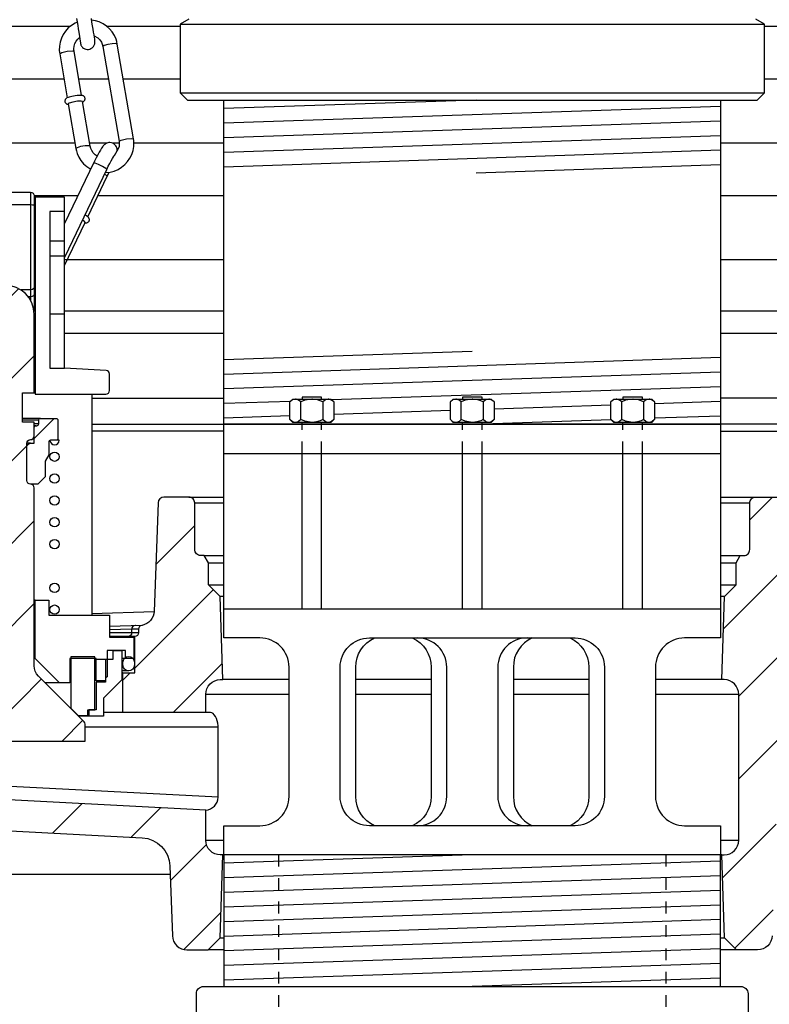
# Model space of a CAD drawing. Extents: x -169 to 6736, y -208 to 3022.
# Tile 510 of 656: x 6069.53 to 6075.95, y 401.59 to 410.02. Entities that reach past the tile are written whole.
import ezdxf

# ---------------------------------------------------------------- set-up
doc = ezdxf.new("R2010")
doc.units = 0
doc.header["$MEASUREMENT"] = 0
doc.header["$PDSIZE"] = 1
doc.linetypes.add('HIDDEN5', pattern=[0.05, 0.025, -0.025])
doc.layers.get('DEFPOINTS').update_dxf_attribs({"linetype": 'CONTINUOUS'})
for name, color, linetype in [('ADAPTOR', 3, 'CONTINUOUS'), ('DIM', 3, 'CONTINUOUS'), ('FILL-TUBE', 1, 'CONTINUOUS'), ('FRP-SUMP', 2, 'CONTINUOUS'), ('GALV-4-PIPE', 4, 'CONTINUOUS'), ('JACK SCREW', 3, 'CONTINUOUS'), ('MULTI-PORT-SPILL-BUCKET', 1, 'CONTINUOUS'), ('MULTI-PORT-SPILL-BUCKET-HATCH', 7, 'CONTINUOUS'), ('MULTI-PORT-SPILL-BUCKET-SHROUD', 1, 'CONTINUOUS'), ('THREADED-ADAPTOR', 4, 'CONTINUOUS')]:
    doc.layers.add(name, color=color, linetype=linetype)
doc.styles.add('SIMPLEX', font='simplex')
doc.dimstyles.new('DIM64', dxfattribs={"dimscale": 64, "dimtxt": 0.09375, "dimasz": 0.09375, "dimexe": 0.0625, "dimexo": 0.0625, "dimgap": 0.046875, "dimtad": 1, "dimdec": 4, "dimzin": 3, "dimdsep": 46, "dimlunit": 4, "dimtxsty": 'SIMPLEX', "dimcen": 0, "dimclrd": 256, "dimclre": 256, "dimclrt": 256, "dimadec": 0, "dimazin": 0, "dimtfac": 1, "dimtdec": 4, "dimtmove": 0, "dimatfit": 3, "dimfxl": 1, "dimfrac": 2, "dimtolj": 1, "dimtzin": 0, "dimarcsym": 0})
pattern_1 = [(45, (-1764.55816, -784.51195), (-0.35355339, 0.35355339), [])]

# ---------------------------------------------------------------- blocks, each defined once
blk = doc.blocks.new('*D71')
at = {"layer": 'DEFPOINTS', "color": 0, "transparency": 16777216}
for p in [(5827.1542, 410.0074), (6443.9106, 410.0074), (5827.1542, 136.5159)]:
    blk.add_point(p, dxfattribs=at)
at = {"layer": 'DIM', "lineweight": -2, "transparency": 16777216}
for p, q in [((5827.1542, 406.0074), (5827.1542, 132.5159)), ((6443.9106, 406.0074), (6443.9106, 132.5159)), ((6437.9106, 136.5159), (5833.1542, 136.5159))]:
    blk.add_line(p, q, dxfattribs=at)
at = {"layer": 'DIM', "transparency": 16777216}
for points in [[(5833.1542, 137.5159), (5833.1542, 135.5159), (5827.1542, 136.5159)], [(6437.9106, 137.5159), (6437.9106, 135.5159), (6443.9106, 136.5159)]]:
    blk.add_solid(points, dxfattribs=at)
at = {"layer": 'DIM', "transparency": 16777216, "insert": (6135.5324, 144.0873), "char_height": 6, "attachment_point": 5, "style": 'SIMPLEX'}
blk.add_mtext('\\A1;51\'-4 3/4" (F.V. TANK SLAB)', dxfattribs=at)

msp = doc.modelspace()

# ---------------------------------------------------------------- hatches: boundary and pattern name
at = {"layer": 'MULTI-PORT-SPILL-BUCKET-HATCH', "linetype": 'Continuous'}
h = msp.add_hatch(dxfattribs=at)
h.set_pattern_fill('LINE', color=256, scale=4, angle=45, style=0)
h.set_pattern_definition(pattern_1)
edge = h.paths.add_edge_path()
edge.add_line((6069.1542, 407.49547), (6069.1542, 406.45323))
edge.add_arc((6069.18545, 406.45323), 0.03125, 180, 270.325228)
edge.add_arc((6069.1858, 406.39073), 0.03125, 0, 90.325228, ccw=False)
edge.add_line((6069.21705, 406.39073), (6069.21705, 406.07255))
edge.add_arc((6069.1858, 406.07255), 0.03125, 269.674772, 360, ccw=False)
edge.add_arc((6069.18545, 406.01005), 0.03125, 89.674772, 180)
edge.add_line((6069.1542, 406.01005), (6069.1542, 404.48764))
edge.add_arc((6069.0292, 404.48764), 0.125, -45.000035, 0, ccw=False)
edge.add_line((6069.11758, 404.39925), (6068.72657, 404.00823))
edge.add_arc((6068.74866, 403.98613), 0.03125, 134.999965, 180)
edge.add_line((6068.71741, 403.98613), (6068.71741, 403.84248))
edge.add_line((6068.71741, 403.84248), (6070.09168, 403.84248))
edge.add_line((6070.09168, 403.84248), (6070.09168, 403.98613))
edge.add_arc((6070.06043, 403.98613), 0.03125, 360, 405.000035)
edge.add_line((6070.08253, 404.00823), (6069.69151, 404.39925))
edge.add_arc((6069.7799, 404.48764), 0.125, 180, 225.000035, ccw=False)
edge.add_line((6069.6549, 404.48764), (6069.6549, 406.01005))
edge.add_arc((6069.62365, 406.01005), 0.03125, 0, 90.325228)
edge.add_arc((6069.62329, 406.07255), 0.03125, 180, 270.325228, ccw=False)
edge.add_line((6069.59204, 406.07255), (6069.59204, 406.39073))
edge.add_arc((6069.62329, 406.39073), 0.03125, 89.674772, 180, ccw=False)
edge.add_arc((6069.62365, 406.45323), 0.03125, 269.674772, 360)
edge.add_line((6069.6549, 406.45323), (6069.6549, 406.5729))
edge.add_line((6069.6549, 406.5729), (6069.55476, 406.5729))
edge.add_line((6069.55476, 406.5729), (6069.55476, 406.82219))
edge.add_line((6069.55476, 406.82219), (6069.6549, 406.82219))
edge.add_line((6069.6549, 406.82219), (6069.6549, 407.49547))
edge.add_arc((6069.40455, 407.4944), 0.25035, 0.244157, 179.755843)
h = msp.add_hatch(dxfattribs=at)
h.set_pattern_fill('LINE', color=256, scale=4, angle=45, style=0)
h.set_pattern_definition(pattern_1)
edge = h.paths.add_edge_path()
edge.add_line((6069.62329, 406.39073), (6069.6549, 406.39073))
edge.add_line((6069.6549, 406.39073), (6069.6549, 406.52531))
edge.add_arc((6069.67052, 406.52531), 0.01562, 90, 180, ccw=False)
edge.add_line((6069.67052, 406.54094), (6069.67762, 406.54094))
edge.add_arc((6069.67762, 406.55656), 0.01562, 270, 360)
edge.add_line((6069.69325, 406.55656), (6069.69325, 406.58817))
edge.add_arc((6069.70887, 406.58817), 0.01562, 90, 180, ccw=False)
edge.add_line((6069.70887, 406.60379), (6069.84168, 406.60379))
edge.add_arc((6069.84168, 406.58817), 0.01562, 0, 90, ccw=False)
edge.add_line((6069.85731, 406.58817), (6069.85731, 406.43192))
edge.add_arc((6069.84168, 406.43192), 0.01562, -90, 0, ccw=False)
edge.add_line((6069.84168, 406.4163), (6069.79517, 406.4163))
edge.add_arc((6069.79517, 406.40067), 0.01562, 90, 180)
edge.add_line((6069.77954, 406.40067), (6069.77954, 406.29165))
edge.add_line((6069.77954, 406.29165), (6069.74865, 406.23732))
edge.add_line((6069.74865, 406.23732), (6069.74865, 406.10416))
edge.add_line((6069.74865, 406.10416), (6069.68579, 406.0413))
edge.add_line((6069.68579, 406.0413), (6069.62329, 406.0413))
edge.add_arc((6069.62329, 406.07255), 0.03125, 180, 270, ccw=False)
edge.add_line((6069.59204, 406.07255), (6069.59204, 406.35948))
edge.add_arc((6069.62329, 406.35948), 0.03125, 90, 180, ccw=False)
h = msp.add_hatch(dxfattribs=at)
h.set_pattern_fill('LINE', color=256, scale=4, angle=45, style=0)
h.set_pattern_definition(pattern_1)
edge = h.paths.add_edge_path()
edge.add_arc((6071.24797, 402.993), 0.125, 180, 270, ccw=False)
edge.add_line((6071.12297, 402.993), (6071.12297, 403.25223))
edge.add_line((6071.12297, 403.25223), (6068.39812, 403.39289))
edge.add_arc((6068.40457, 403.51773), 0.125, 180, 267.044976, ccw=False)
edge.add_line((6068.27957, 403.51773), (6068.27957, 403.96143))
edge.add_arc((6068.40457, 403.96143), 0.125, 94.525391, 180, ccw=False)
edge.add_line((6068.3947, 404.08605), (6068.39462, 404.42521))
edge.add_line((6068.39462, 404.42521), (6068.29342, 404.42521))
edge.add_line((6068.29342, 404.42521), (6068.29342, 404.73841))
edge.add_line((6068.29342, 404.73841), (6068.15492, 404.73841))
edge.add_line((6068.15492, 404.73841), (6068.15492, 404.74374))
edge.add_line((6068.15492, 404.74374), (6068.15492, 404.7448))
edge.add_line((6068.15492, 404.7448), (6068.1219, 404.748))
edge.add_line((6068.1219, 404.748), (6068.09207, 404.75972))
edge.add_line((6068.09207, 404.75972), (6068.06544, 404.77783))
edge.add_line((6068.06544, 404.77783), (6068.04519, 404.8034))
edge.add_line((6068.04519, 404.8034), (6068.03135, 404.83323))
edge.add_line((6068.03135, 404.83323), (6068.02602, 404.86519))
edge.add_line((6068.02602, 404.86519), (6067.96958, 406.49445))
edge.add_arc((6067.90691, 406.49207), 0.06272, 2.173434, 90.189466)
edge.add_line((6067.9067, 406.55479), (6067.53917, 406.55479))
edge.add_line((6067.53917, 406.55479), (6067.46672, 406.43015))
edge.add_line((6067.46672, 406.43015), (6067.46672, 406.3055))
edge.add_line((6067.46672, 406.3055), (6067.64641, 406.3055))
edge.add_arc((6067.64605, 406.2739), 0.03161, -0.643124, 89.356876, ccw=False)
edge.add_line((6067.67766, 406.27354), (6067.67766, 404.93763))
edge.add_line((6067.67766, 404.93763), (6067.74797, 404.86732))
edge.add_line((6067.74797, 404.86732), (6067.74797, 404.72882))
edge.add_arc((6067.99725, 404.72882), 0.24929, 180, 255.438151)
edge.add_arc((6067.90455, 404.36655), 0.12467, -0.457939, 76.061689, ccw=False)
edge.add_line((6068.02922, 404.36555), (6068.02922, 403.38586))
edge.add_arc((6068.27922, 403.38586), 0.25, 180, 266.995515)
edge.add_line((6068.26611, 403.1362), (6070.57989, 403.01476))
edge.add_arc((6070.56679, 402.7651), 0.25, 1.999992, 86.995515, ccw=False)
edge.add_line((6070.81664, 402.77383), (6070.83751, 402.17614))
edge.add_arc((6070.96243, 402.1805), 0.125, 182, 270)
edge.add_line((6070.96243, 402.0555), (6071.14327, 402.0555))
edge.add_line((6071.14327, 402.0555), (6071.24613, 402.15836))
edge.add_line((6071.24613, 402.15836), (6071.26822, 402.868))
h = msp.add_hatch(dxfattribs=at)
h.set_pattern_fill('LINE', color=256, scale=4, angle=45, style=0)
h.set_pattern_definition([(45, (-1900.3607, -756.0172), (-0.35355339, 0.35355339), [])])
edge = h.paths.add_edge_path()
edge.add_line((6079.13072, 404.9382), (6079.06047, 404.868))
edge.add_line((6079.06047, 404.868), (6079.02939, 404.78864))
edge.add_line((6079.02939, 404.78864), (6078.97354, 404.72434))
edge.add_line((6078.97354, 404.72434), (6078.89941, 404.68255))
edge.add_line((6078.89941, 404.68255), (6078.81549, 404.66803))
edge.add_line((6078.81549, 404.66803), (6076.29937, 404.66803))
edge.add_line((6076.29937, 404.66803), (6076.23582, 404.65967))
edge.add_line((6076.23582, 404.65967), (6076.17671, 404.63569))
edge.add_line((6076.17671, 404.63569), (6076.12562, 404.59773))
edge.add_line((6076.12562, 404.59773), (6076.086, 404.54798))
edge.add_line((6076.086, 404.54798), (6076.06006, 404.48979))
edge.add_line((6076.06006, 404.48979), (6076.04953, 404.4266))
edge.add_line((6076.04953, 404.4266), (6075.97094, 402.17614))
edge.add_arc((6075.84601, 402.1805), 0.125, 270, 358, ccw=False)
edge.add_line((6075.84601, 402.0555), (6075.66517, 402.0555))
edge.add_line((6075.66517, 402.0555), (6075.56232, 402.15836))
edge.add_line((6075.56232, 402.15836), (6075.54022, 402.868))
edge.add_line((6075.54022, 402.868), (6075.56047, 402.868))
edge.add_arc((6075.56047, 402.993), 0.125, 270, 360)
edge.add_line((6075.68547, 402.993), (6075.68547, 404.243))
edge.add_arc((6075.56047, 404.243), 0.125, 0, 90)
edge.add_line((6075.56047, 404.368), (6075.54022, 404.368))
edge.add_line((6075.54022, 404.368), (6075.56242, 405.0809))
edge.add_line((6075.56242, 405.0809), (6075.66202, 405.1805))
edge.add_line((6075.66202, 405.1805), (6075.66202, 405.368))
edge.add_line((6075.66202, 405.368), (6075.69811, 405.4305))
edge.add_line((6075.69811, 405.4305), (6075.72922, 405.4305))
edge.add_arc((6075.72923, 405.4805), 0.05, 269.996427, 360.000659)
edge.add_line((6075.77922, 405.4805), (6075.77922, 405.88051))
edge.add_arc((6075.82922, 405.88051), 0.05, 89.996427, 180.000659, ccw=False)
edge.add_line((6075.82922, 405.9305), (6076.04344, 405.9305))
edge.add_arc((6076.04344, 405.88051), 0.05, 1.99832, 90.004096, ccw=False)
edge.add_line((6076.09341, 405.88225), (6076.12471, 404.98607))
edge.add_line((6076.12471, 404.98607), (6076.12516, 404.98047))
edge.add_line((6076.12516, 404.98047), (6076.12614, 404.97495))
edge.add_line((6076.12614, 404.97495), (6076.12919, 404.9653))
edge.add_line((6076.12919, 404.9653), (6076.13381, 404.95631))
edge.add_line((6076.13381, 404.95631), (6076.13988, 404.94822))
edge.add_line((6076.13988, 404.94822), (6076.1472, 404.94127))
edge.add_line((6076.1472, 404.94127), (6076.1556, 404.93565))
edge.add_line((6076.1556, 404.93565), (6076.16482, 404.9315))
edge.add_line((6076.16482, 404.9315), (6076.1746, 404.92898))
edge.add_line((6076.1746, 404.92898), (6076.18467, 404.92812))
edge.add_line((6076.18467, 404.92812), (6078.66418, 404.92812))
edge.add_line((6078.66418, 404.92812), (6078.67578, 404.92866))
edge.add_line((6078.67578, 404.92866), (6078.68728, 404.93027))
edge.add_line((6078.68728, 404.93027), (6078.70757, 404.93592))
edge.add_line((6078.70757, 404.93592), (6078.72665, 404.94486))
edge.add_line((6078.72665, 404.94486), (6078.74394, 404.95691))
edge.add_line((6078.74394, 404.95691), (6078.75898, 404.97167))
edge.add_line((6078.75898, 404.97167), (6078.77131, 404.98877))
edge.add_line((6078.77131, 404.98877), (6078.78062, 405.00769))
edge.add_line((6078.78062, 405.00769), (6078.78659, 405.02791))
edge.add_line((6078.78659, 405.02791), (6078.78911, 405.04884))
edge.add_line((6078.78911, 405.04884), (6078.83962, 406.49518))
edge.add_arc((6078.90208, 406.493), 0.0625, 90, 178, ccw=False)
edge.add_line((6078.90208, 406.5555), (6079.26955, 406.5555))
edge.add_line((6079.26955, 406.5555), (6079.34172, 406.4305))
edge.add_line((6079.34172, 406.4305), (6079.34172, 406.3055))
edge.add_line((6079.34172, 406.3055), (6079.16197, 406.3055))
edge.add_arc((6079.16197, 406.27425), 0.03125, 90, 180)
edge.add_line((6079.13072, 406.27425), (6079.13072, 404.9382))
h = msp.add_hatch(dxfattribs=at)
h.set_pattern_fill('LINE', color=256, scale=4, angle=45, style=0)
h.set_pattern_definition(pattern_1)
h.paths.add_polyline_path([(6071.24603, 405.0809), (6071.14642, 405.1805), (6071.14642, 405.368), (6071.11034, 405.4305), (6071.07922, 405.4305, -0.4142352), (6071.02922, 405.4805), (6071.02922, 405.88051, 0.4142352), (6070.97922, 405.9305), (6070.76501, 405.9305, 0.4040555), (6070.71504, 405.88225), (6070.68298, 404.96434, -0.3783096), (6070.56614, 404.82968, 0.3026228), (6070.54693, 404.80084), (6070.54693, 404.7686, -0.4142136), (6070.51568, 404.73735), (6070.51568, 404.42521), (6070.41447, 404.42521), (6070.41439, 404.08605), (6071.12297, 404.08643), (6071.12297, 404.243, -0.4142136), (6071.24797, 404.368), (6071.26822, 404.368)])

# ---------------------------------------------------------------- linework, layer by layer
at = {"layer": 'ADAPTOR', "color": 7}
for p, q in [((6070.90422, 409.97699), (6075.90422, 409.97699)), ((6070.90422, 409.39046), (6075.90422, 409.39046))]:
    msp.add_line(p, q, dxfattribs=at)
at = {"layer": 'ADAPTOR', "linetype": 'Continuous'}
for points in [[(6070.97794, 410.01973), (6070.90422, 409.97699), (6070.90422, 409.39046), (6070.96672, 409.32796)], [(6070.96672, 409.32796), (6075.84172, 409.32796), (6075.90422, 409.39046), (6075.90422, 409.97699), (6075.83051, 410.01973)]]:
    msp.add_lwpolyline(points, dxfattribs=at)
at = {"layer": 'FILL-TUBE', "color": 1, "linetype": 'HIDDEN5'}
for p, q in [((6071.74699, 402.868), (6071.74699, 347.10533)), ((6075.06146, 402.868), (6075.06146, 241.26592))]:
    msp.add_line(p, q, dxfattribs=at)
at = {"layer": 'FRP-SUMP', "color": 7, "linetype": 'Continuous'}
msp.add_line((6066.40422, 402.70423), (6070.81907, 402.70423), dxfattribs=at)
at = {"layer": 'GALV-4-PIPE', "color": 7}
for p, q in [((6073.4389, 409.32796), (6071.27922, 409.25521)), ((6075.52922, 409.27329), (6071.27922, 409.13014)), ((6075.52922, 409.14822), (6071.27922, 409.00507)), ((6075.52922, 409.02315), (6071.27922, 408.88)), ((6075.52922, 408.89808), (6071.27922, 408.75493)), ((6075.52922, 408.77301), (6073.4389, 408.7026)), ((6071.27922, 407.10866), (6073.40422, 407.18024)), ((6071.27922, 406.98359), (6075.52922, 407.12674)), ((6071.27922, 406.85852), (6075.52922, 407.00167)), ((6072.1985, 406.76441), (6075.52922, 406.8766)), ((6071.27922, 406.73345), (6071.85166, 406.75273)), ((6074.96503, 406.73253), (6075.52922, 406.75153)), ((6072.21842, 406.64001), (6073.21672, 406.67364)), ((6073.59172, 406.68627), (6074.59003, 406.7199)), ((6071.27922, 406.60838), (6071.84342, 406.62738)), ((6073.49797, 406.55804), (6074.59003, 406.59483)), ((6074.96503, 406.60746), (6075.52922, 406.62646))]:
    msp.add_line(p, q, dxfattribs=at)
at = {"layer": 'GALV-4-PIPE', "linetype": 'Continuous'}
msp.add_lwpolyline([(6071.27922, 406.55488), (6071.27922, 409.32796), (6075.52922, 409.32796), (6075.52922, 406.55488)], close=True, dxfattribs=at)
at = {"layer": 'JACK SCREW', "color": 2, "linetype": 'Continuous'}
for p, q in [((6071.93717, 406.59382), (6071.93717, 406.74449)), ((6072.12467, 406.74449), (6072.12467, 406.59382)), ((6073.31047, 406.59382), (6073.31047, 406.74449)), ((6073.49797, 406.74449), (6073.49797, 406.59382)), ((6074.68378, 406.59382), (6074.68378, 406.74449)), ((6074.87128, 406.74449), (6074.87128, 406.59382)), ((6071.94704, 406.55488), (6071.94704, 406.56869)), ((6072.1148, 406.55488), (6072.1148, 406.56869)), ((6073.32034, 406.55488), (6073.32034, 406.56869)), ((6073.4881, 406.55488), (6073.4881, 406.56869)), ((6074.69365, 406.55488), (6074.69365, 406.56869)), ((6074.86141, 406.55488), (6074.86141, 406.56869)), ((6071.94704, 404.97511), (6071.94704, 406.30474)), ((6072.1148, 404.97511), (6072.1148, 406.30474)), ((6073.32034, 404.97511), (6073.32034, 406.30474)), ((6073.4881, 404.97511), (6073.4881, 406.30474)), ((6074.69365, 404.97511), (6074.69365, 406.30474)), ((6074.86141, 404.97511), (6074.86141, 406.30474))]:
    msp.add_line(p, q, dxfattribs=at)
at = {"layer": 'JACK SCREW', "color": 1, "linetype": 'HIDDEN5', "ltscale": 0.25}
for p, q in [((6071.94704, 406.30474), (6071.94704, 406.55488)), ((6072.1148, 406.30474), (6072.1148, 406.55488)), ((6073.32034, 406.30474), (6073.32034, 406.55488)), ((6073.4881, 406.30474), (6073.4881, 406.55488)), ((6074.69365, 406.30474), (6074.69365, 406.55488)), ((6074.86141, 406.30474), (6074.86141, 406.55488))]:
    msp.add_line(p, q, dxfattribs=at)
at = {"layer": 'JACK SCREW', "linetype": 'Continuous'}
for p, q in [((6071.27922, 406.30474), (6075.52922, 406.30474)), ((6071.27922, 404.97511), (6075.52922, 404.97511))]:
    msp.add_line(p, q, dxfattribs=at)
at = {"layer": 'JACK SCREW', "color": 2, "linetype": 'Continuous'}
for points in [[(6071.86854, 406.56869), (6071.84342, 406.59382), (6071.84342, 406.74449), (6071.86854, 406.76961), (6072.1933, 406.76961), (6072.21842, 406.74449), (6072.21842, 406.59382), (6072.1933, 406.56869)], [(6073.24184, 406.56869), (6073.21672, 406.59382), (6073.21672, 406.74449), (6073.24184, 406.76961), (6073.5666, 406.76961), (6073.59172, 406.74449), (6073.59172, 406.59382), (6073.5666, 406.56869)], [(6074.61515, 406.56869), (6074.59003, 406.59382), (6074.59003, 406.74449), (6074.61515, 406.76961), (6074.93991, 406.76961), (6074.96503, 406.74449), (6074.96503, 406.59382), (6074.93991, 406.56869)]]:
    msp.add_lwpolyline(points, close=True, dxfattribs=at)
for points in [[(6072.21842, 406.74449), (6072.19888, 406.76066), (6072.17743, 406.76961), (6072.17155, 406.76961), (6072.17155, 406.76961), (6072.14718, 406.76246), (6072.12467, 406.74449), (6072.10363, 406.75408), (6072.07086, 406.76477), (6072.03568, 406.76954), (6072.03092, 406.76961), (6071.97051, 406.75874), (6071.93717, 406.74449), (6071.91763, 406.76066), (6071.89618, 406.76961), (6071.8903, 406.76961), (6071.86593, 406.76246), (6071.84342, 406.74449)], [(6072.1148, 406.76961), (6072.1148, 406.78569), (6071.94704, 406.78569), (6071.94704, 406.76961)], [(6073.59172, 406.74449), (6073.57218, 406.76066), (6073.55073, 406.76961), (6073.54485, 406.76961), (6073.54485, 406.76961), (6073.52048, 406.76246), (6073.49797, 406.74449), (6073.47693, 406.75408), (6073.44417, 406.76477), (6073.40899, 406.76954), (6073.40422, 406.76961), (6073.34381, 406.75874), (6073.31047, 406.74449), (6073.29093, 406.76066), (6073.26949, 406.76961), (6073.2636, 406.76961), (6073.23923, 406.76246), (6073.21672, 406.74449)], [(6073.4881, 406.76961), (6073.4881, 406.78569), (6073.32034, 406.78569), (6073.32034, 406.76961)], [(6074.96503, 406.74449), (6074.94549, 406.76066), (6074.92404, 406.76961), (6074.91815, 406.76961), (6074.91815, 406.76961), (6074.89379, 406.76246), (6074.87128, 406.74449), (6074.85023, 406.75408), (6074.81747, 406.76477), (6074.78229, 406.76954), (6074.77753, 406.76961), (6074.71712, 406.75874), (6074.68378, 406.74449), (6074.66424, 406.76066), (6074.64279, 406.76961), (6074.6369, 406.76961), (6074.61254, 406.76246), (6074.59003, 406.74449)], [(6074.86141, 406.76961), (6074.86141, 406.78569), (6074.69365, 406.78569), (6074.69365, 406.76961)], [(6072.21842, 406.59382), (6072.19888, 406.57765), (6072.17743, 406.56869), (6072.17155, 406.56869), (6072.17155, 406.56869), (6072.14718, 406.57585), (6072.12467, 406.59382), (6072.10363, 406.58423), (6072.07086, 406.57353), (6072.03568, 406.56876), (6072.03092, 406.56869), (6071.97051, 406.57957), (6071.93717, 406.59382), (6071.91763, 406.57765), (6071.89618, 406.56869), (6071.8903, 406.56869), (6071.86593, 406.57585), (6071.84342, 406.59382)], [(6073.59172, 406.59382), (6073.57218, 406.57765), (6073.55073, 406.56869), (6073.54485, 406.56869), (6073.54485, 406.56869), (6073.52048, 406.57585), (6073.49797, 406.59382), (6073.47693, 406.58423), (6073.44417, 406.57353), (6073.40899, 406.56876), (6073.40422, 406.56869), (6073.34381, 406.57957), (6073.31047, 406.59382), (6073.29093, 406.57765), (6073.26949, 406.56869), (6073.2636, 406.56869), (6073.23923, 406.57585), (6073.21672, 406.59382)], [(6074.96503, 406.59382), (6074.94549, 406.57765), (6074.92404, 406.56869), (6074.91815, 406.56869), (6074.91815, 406.56869), (6074.89379, 406.57585), (6074.87128, 406.59382), (6074.85023, 406.58423), (6074.81747, 406.57353), (6074.78229, 406.56876), (6074.77753, 406.56869), (6074.71712, 406.57957), (6074.68378, 406.59382), (6074.66424, 406.57765), (6074.64279, 406.56869), (6074.6369, 406.56869), (6074.61254, 406.57585), (6074.59003, 406.59382)]]:
    msp.add_lwpolyline(points, dxfattribs=at)
at = {"layer": 'JACK SCREW', "linetype": 'Continuous'}
for points in [[(6075.52922, 406.55488), (6075.52922, 404.72511), (6075.22225, 404.72511, 0.4142136), (6074.97225, 404.47511), (6074.97225, 403.368, 0.4142136), (6075.22225, 403.118), (6075.52922, 403.118), (6075.52922, 402.868), (6071.27922, 402.868), (6071.27922, 403.118), (6071.5862, 403.118, 0.4142136), (6071.8362, 403.368), (6071.8362, 404.47511, 0.4142136), (6071.5862, 404.72511), (6071.27922, 404.72511), (6071.27922, 406.55488), (6075.52922, 406.55488)], [(6072.56827, 403.118, -0.2981654), (6072.40687, 403.368), (6072.40687, 404.47511, -0.2981654), (6072.56827, 404.72511)], [(6074.24018, 404.72511, -0.2981654), (6074.40158, 404.47511), (6074.40158, 403.368, -0.2981654), (6074.24018, 403.118)]]:
    msp.add_lwpolyline(points, format="xyb", dxfattribs=at)
msp.add_lwpolyline([(6074.28475, 404.72511, -0.4142136), (6074.53475, 404.47511), (6074.53475, 403.368, -0.4142136), (6074.28475, 403.118), (6072.5237, 403.118, -0.4142136), (6072.2737, 403.368), (6072.2737, 404.47511, -0.4142136), (6072.5237, 404.72511)], format="xyb", close=True, dxfattribs=at)
at = {"layer": 'JACK SCREW', "color": 1, "linetype": 'Continuous'}
for points in [[(6072.8909, 404.72511, -0.2981654), (6073.05231, 404.47511), (6073.05231, 403.368, -0.2981654), (6072.8909, 403.118)], [(6072.93547, 403.118, 0.4142136), (6073.18547, 403.368), (6073.18547, 404.47511, 0.4142136), (6072.93547, 404.72511)], [(6073.87297, 404.72511, 0.4142136), (6073.62297, 404.47511), (6073.62297, 403.368, 0.4142136), (6073.87297, 403.118)], [(6073.91754, 404.72511, 0.2981654), (6073.75614, 404.47511), (6073.75614, 403.368, 0.2981654), (6073.91754, 403.118)]]:
    msp.add_lwpolyline(points, format="xyb", dxfattribs=at)
at = {"layer": 'MULTI-PORT-SPILL-BUCKET', "color": 1, "linetype": 'Continuous'}
for p, q in [((6070.07032, 409.31183), (6070.07043, 409.31189)), ((6069.78913, 408.12295), (6069.91484, 408.12295)), ((6069.78913, 407.99617), (6069.91484, 407.99617)), ((6069.91484, 407.49654), (6069.78913, 407.49654)), ((6070.14708, 406.81047), (6070.14708, 404.91952))]:
    msp.add_line(p, q, dxfattribs=at)
at = {"layer": 'MULTI-PORT-SPILL-BUCKET', "linetype": 'Continuous'}
for p, q in [((6069.62365, 408.54055), (6069.62365, 407.61553)), ((6069.86968, 406.4163), (6069.84168, 406.4163)), ((6070.41447, 404.42521), (6070.40595, 404.42521))]:
    msp.add_line(p, q, dxfattribs=at)
at = {"layer": 'MULTI-PORT-SPILL-BUCKET', "color": 7, "linetype": 'Continuous'}
for p, q in [((6069.66449, 408.37862), (6069.6549, 408.37862)), ((6069.66449, 408.34666), (6069.6549, 408.34666)), ((6069.6549, 408.01428), (6069.66449, 408.01428)), ((6069.6549, 407.98232), (6069.66449, 407.98232)), ((6069.66449, 407.87153), (6069.6549, 407.87153)), ((6069.6549, 407.62118), (6069.66449, 407.62118)), ((6069.6549, 407.49654), (6069.66449, 407.49654)), ((6069.66449, 407.46458), (6069.6549, 407.46458)), ((6069.6549, 407.06508), (6069.66236, 407.06508)), ((6069.66236, 407.06508), (6069.66449, 407.06508)), ((6069.6549, 406.82219), (6069.66449, 406.82219)), ((6069.70887, 406.60379), (6069.55476, 406.60379)), ((6069.69325, 406.58817), (6069.55476, 406.58817)), ((6069.69325, 406.55656), (6069.6549, 406.55656)), ((6069.67052, 406.54094), (6069.6549, 406.54094)), ((6070.14708, 406.5555), (6071.27922, 406.55488)), ((6071.27922, 406.49519), (6070.14708, 406.49519)), ((6079.47926, 406.5555), (6075.52922, 406.5555)), ((6075.52922, 406.49519), (6078.83962, 406.49519)), ((6069.62329, 406.39073), (6069.59204, 406.39073)), ((6070.97922, 405.9305), (6071.27922, 405.9305)), ((6075.52922, 405.9305), (6075.82922, 405.9305)), ((6071.02922, 405.88051), (6071.27922, 405.88051)), ((6075.52922, 405.88051), (6075.77922, 405.88051)), ((6071.11034, 405.4305), (6071.27922, 405.4305)), ((6075.52922, 405.4305), (6075.69811, 405.4305)), ((6071.14642, 405.368), (6071.27922, 405.368)), ((6075.52922, 405.368), (6075.66202, 405.368)), ((6071.14642, 405.1805), (6071.27922, 405.1805)), ((6075.52922, 405.1805), (6075.66202, 405.1805)), ((6071.27922, 405.0809), (6071.24603, 405.0809)), ((6075.56242, 405.0809), (6075.52922, 405.0809)), ((6069.66449, 405.04736), (6069.6549, 405.04736)), ((6070.14708, 404.93536), (6070.68254, 404.95222)), ((6070.57716, 404.83207), (6070.29942, 404.82296)), ((6069.66449, 404.60205), (6069.6549, 404.60205)), ((6070.43578, 404.54985), (6070.40595, 404.54985)), ((6070.41447, 404.51683), (6070.40595, 404.51683)), ((6070.41447, 404.49232), (6070.40595, 404.49232)), ((6070.46348, 404.44332), (6070.40595, 404.44332)), ((6069.87009, 404.34211), (6069.74865, 404.34211)), ((6071.8362, 404.368), (6071.26822, 404.368)), ((6073.05231, 404.368), (6072.40687, 404.368)), ((6074.40158, 404.368), (6073.75614, 404.368)), ((6075.54022, 404.368), (6074.97225, 404.368)), ((6071.12297, 404.243), (6071.8362, 404.243)), ((6072.40687, 404.243), (6073.05231, 404.243)), ((6073.75614, 404.243), (6074.40158, 404.243)), ((6074.97225, 404.243), (6075.68547, 404.243)), ((6070.41439, 404.08605), (6070.24828, 404.08605)), ((6071.2286, 403.96179), (6070.09168, 403.96179)), ((6071.2286, 403.36174), (6068.27962, 403.51397)), ((6071.12297, 402.993), (6071.27922, 402.993)), ((6075.52922, 402.993), (6075.68547, 402.993)), ((6071.26822, 402.868), (6071.24797, 402.868)), ((6075.54022, 402.868), (6071.26822, 402.868)), ((6071.24613, 402.15836), (6071.27922, 402.15836)), ((6075.52922, 402.15836), (6075.56232, 402.15836)), ((6071.27922, 402.0555), (6071.14327, 402.0555)), ((6075.66517, 402.0555), (6075.52922, 402.0555))]:
    msp.add_line(p, q, dxfattribs=at)
at = {"layer": 'MULTI-PORT-SPILL-BUCKET', "color": 1, "linetype": 'Continuous'}
for points in [[(6070.01761, 409.99218), (6070.0048, 409.98605), (6069.97435, 409.96756), (6069.94685, 409.94496), (6069.92288, 409.91871), (6069.9029, 409.88936), (6069.88737, 409.85751), (6069.87656, 409.82377), (6069.87072, 409.78885), (6069.86992, 409.75358), (6069.87108, 409.73905), (6069.87311, 409.72455), (6069.93754, 409.34673)], [(6070.01718, 410.02744), (6070.01985, 410.01183), (6070.02249, 409.99625), (6070.02752, 409.96626), (6070.03235, 409.937), (6070.03684, 409.90942), (6070.04974, 409.8162), (6070.05068, 409.81152), (6070.053, 409.80414), (6070.05386, 409.80182), (6070.05493, 409.79921), (6070.05701, 409.79492), (6070.05961, 409.79044), (6070.06401, 409.78437), (6070.06916, 409.77883), (6070.07764, 409.77204), (6070.0872, 409.76679), (6070.09753, 409.76329), (6070.10832, 409.76164), (6070.11968, 409.76193), (6070.1308, 409.76428), (6070.14078, 409.76833), (6070.14992, 409.77403), (6070.15645, 409.77968), (6070.16213, 409.78617), (6070.16619, 409.7922), (6070.16952, 409.79864), (6070.17171, 409.80428), (6070.17333, 409.81004), (6070.1742, 409.81456), (6070.17473, 409.81883), (6070.17491, 409.82153), (6070.17497, 409.8239), (6070.17497, 409.82577), (6070.17493, 409.82734), (6070.17483, 409.82933), (6070.17471, 409.83102), (6070.17437, 409.83476), (6070.17396, 409.83841), (6070.17245, 409.84994), (6070.17026, 409.86515), (6070.16717, 409.88552), (6070.16338, 409.90972), (6070.15916, 409.93604), (6070.15449, 409.96463), (6070.14951, 409.9946), (6070.14438, 410.02511)], [(6070.26314, 408.70698), (6070.30556, 408.71163), (6070.34, 408.72087), (6070.37278, 408.73487), (6070.40324, 408.75336), (6070.43074, 408.77596), (6070.45471, 408.8022), (6070.47468, 408.83156), (6070.49022, 408.86341), (6070.50103, 408.89715), (6070.50687, 408.93206), (6070.50766, 408.96734), (6070.5065, 408.98187), (6070.50448, 408.99637), (6070.3661, 409.8078), (6070.36163, 409.82854), (6070.35545, 409.84867), (6070.34133, 409.88088), (6070.32272, 409.91088), (6070.29997, 409.93797), (6070.27359, 409.96154), (6070.24408, 409.98117), (6070.21205, 409.99646), (6070.17813, 410.00708), (6070.14655, 410.01225)], [(6070.06077, 409.36774), (6069.99633, 409.74557), (6069.99503, 409.7559), (6069.99462, 409.76621), (6069.9969, 409.78905), (6070.00348, 409.81122), (6070.0144, 409.83211), (6070.02917, 409.85061), (6070.04309, 409.86296)], [(6070.16819, 409.8788), (6070.20032, 409.8601), (6070.21676, 409.8436), (6070.22971, 409.82457), (6070.23778, 409.80642), (6070.24288, 409.78679), (6070.38125, 408.97535), (6070.38256, 408.96502), (6070.38297, 408.95471), (6070.38069, 408.93187), (6070.37411, 408.9097), (6070.36495, 408.89496)], [(6070.07043, 409.31189), (6070.07671, 409.31539), (6070.08264, 409.32041), (6070.08539, 409.32373), (6070.08778, 409.32766), (6070.08956, 409.3322), (6070.0905, 409.33711), (6070.0905, 409.34225), (6070.08951, 409.3473), (6070.08764, 409.35191), (6070.08501, 409.35603), (6070.08227, 409.35906), (6070.07925, 409.36157), (6070.07613, 409.36353), (6070.07301, 409.36503), (6070.06939, 409.36632), (6070.06587, 409.3672), (6070.05942, 409.36818), (6070.05269, 409.3686), (6070.04169, 409.36862), (6070.02901, 409.36773), (6070.02607, 409.36739), (6070.02304, 409.36699), (6070.00487, 409.36476), (6070.00463, 409.36473), (6070.00438, 409.3647), (6069.99121, 409.36256), (6069.97808, 409.35975), (6069.96583, 409.35675), (6069.95486, 409.35365), (6069.94449, 409.35005), (6069.93545, 409.3459), (6069.93072, 409.34305), (6069.92615, 409.33926), (6069.92323, 409.336), (6069.92065, 409.33207), (6069.91874, 409.32764), (6069.91761, 409.32281), (6069.91741, 409.31769), (6069.91819, 409.31259), (6069.91993, 409.30781), (6069.92249, 409.30349), (6069.92518, 409.30035), (6069.92819, 409.29772), (6069.93128, 409.29567), (6069.93439, 409.2941), (6069.93793, 409.29277), (6069.94136, 409.29185), (6069.94693, 409.29087)], [(6070.19394, 408.84917), (6070.17727, 408.86082), (6070.16083, 408.87732), (6070.14788, 408.89636), (6070.13981, 408.9145), (6070.13471, 408.93413), (6070.06966, 409.3156), (6070.05788, 409.3192), (6070.02504, 409.3174), (6069.98508, 409.31042), (6069.95484, 409.30119), (6069.94643, 409.29459), (6070.01149, 408.91311), (6070.01596, 408.89238), (6070.02214, 408.87225), (6070.03626, 408.84004), (6070.05487, 408.81004), (6070.07762, 408.78295), (6070.104, 408.75938), (6070.13867, 408.7369)], [(6069.91484, 407.98157), (6069.91867, 407.98963), (6070.2761, 408.73397), (6070.28278, 408.74777), (6070.28937, 408.76112), (6070.30175, 408.78558), (6070.31349, 408.80787), (6070.32397, 408.82684), (6070.3329, 408.84208), (6070.33768, 408.84967), (6070.34113, 408.85476), (6070.36495, 408.89496), (6070.36409, 408.9103), (6070.36207, 408.91884), (6070.35874, 408.92754), (6070.35332, 408.93697), (6070.34625, 408.94548), (6070.33723, 408.95305), (6070.32692, 408.95887), (6070.31539, 408.96274), (6070.30338, 408.96435), (6070.2938, 408.964), (6070.28453, 408.96227), (6070.27685, 408.95973), (6070.26984, 408.95643), (6070.26404, 408.9529), (6070.25904, 408.9492), (6070.25455, 408.94527), (6070.25078, 408.94149), (6070.24575, 408.93575), (6070.24134, 408.93006), (6070.23184, 408.91624), (6070.22188, 408.89999), (6070.21094, 408.88085), (6070.19903, 408.85889), (6070.18573, 408.83326), (6070.17199, 408.80575), (6070.16771, 408.79698), (6070.16342, 408.78808), (6069.91484, 408.27042)], [(6070.11408, 408.32862), (6070.28077, 408.67575), (6070.28781, 408.69052), (6070.29471, 408.70528), (6070.29723, 408.71072)], [(6069.91484, 408.3733), (6069.78913, 408.3733), (6069.78913, 407.03418), (6069.91484, 407.03418)], [(6070.09028, 408.27839), (6070.09691, 408.27766), (6070.10117, 408.27764), (6070.10579, 408.27825), (6070.11028, 408.2796), (6070.11477, 408.28179), (6070.11862, 408.28467), (6070.12193, 408.28825), (6070.12457, 408.29252), (6070.12636, 408.29717), (6070.12719, 408.30166), (6070.12722, 408.30632), (6070.12625, 408.31136), (6070.1247, 408.31578), (6070.1232, 408.31863), (6070.12151, 408.32115), (6070.11923, 408.32395), (6070.11688, 408.32639), (6070.11164, 408.33097), (6070.10562, 408.33539), (6070.08987, 408.34529)], [(6069.91484, 407.9137), (6070.09119, 408.28094), (6070.08678, 408.28789), (6070.06797, 408.30054)]]:
    msp.add_lwpolyline(points, dxfattribs=at)
at = {"layer": 'MULTI-PORT-SPILL-BUCKET', "color": 7, "linetype": 'Continuous'}
for points in [[(6070.3661, 409.8078), (6070.35337, 409.81144), (6070.32197, 409.80967), (6070.28389, 409.80318), (6070.25368, 409.79444), (6070.24288, 409.78679)], [(6069.87311, 409.72455), (6069.89157, 409.73493), (6069.93757, 409.7454), (6069.97873, 409.74929), (6069.99633, 409.74556)], [(6070.13469, 408.93421), (6070.1217, 408.93777), (6070.09024, 408.93596), (6070.05227, 408.92946), (6070.02222, 408.92073), (6070.01149, 408.91311)], [(6070.38124, 408.97544), (6070.39991, 408.9858), (6070.44571, 408.9962), (6070.48688, 409.00009), (6070.50448, 408.99636)], [(6070.2761, 408.73397), (6070.26748, 408.74361), (6070.24064, 408.75989), (6070.20582, 408.77662), (6070.17632, 408.78738), (6070.16342, 408.78808)], [(6070.25735, 408.69494), (6070.27547, 408.68283), (6070.28078, 408.67575)], [(6069.91484, 407.99325), (6069.91866, 407.98962)], [(6070.54693, 404.80084), (6070.48876, 404.79893), (6070.29942, 404.79301)], [(6070.54693, 404.7686), (6070.48869, 404.7686), (6070.29942, 404.76905)]]:
    msp.add_lwpolyline(points, dxfattribs=at)
at = {"layer": 'MULTI-PORT-SPILL-BUCKET', "color": 2, "linetype": 'Continuous'}
msp.add_lwpolyline([(6069.15538, 407.51894, -0.0671038), (6069.1542, 407.52743), (6069.1542, 408.5093, -0.4142136), (6069.18545, 408.54055), (6069.62365, 408.54055, -0.4142136), (6069.6549, 408.5093), (6069.6549, 407.52743, -0.0707604), (6069.65371, 407.51894)], format="xyb", dxfattribs=at)
for points in [[(6069.1542, 408.42869), (6069.15846, 408.43082), (6069.17018, 408.43296), (6069.18545, 408.43402), (6069.62365, 408.43402), (6069.63892, 408.43296), (6069.65064, 408.43082), (6069.6549, 408.42869)], [(6069.6549, 407.72878), (6069.65064, 407.71599), (6069.63892, 407.7064), (6069.62365, 407.70321), (6069.5441, 407.70321)], [(6069.6027, 407.64781), (6069.62365, 407.64781), (6069.63892, 407.64994), (6069.65064, 407.6542), (6069.6549, 407.6606)]]:
    msp.add_lwpolyline(points, dxfattribs=at)
at = {"layer": 'MULTI-PORT-SPILL-BUCKET', "color": 1, "linetype": 'Continuous'}
msp.add_lwpolyline([(6069.91484, 408.49794), (6069.66449, 408.49794), (6069.66449, 406.81047), (6070.26817, 406.81047, 0.4142136), (6070.29942, 406.84172), (6070.29942, 406.98379, 0.3984842), (6070.26986, 407.01499), (6069.91484, 407.03418)], format="xyb", close=True, dxfattribs=at)
at = {"layer": 'MULTI-PORT-SPILL-BUCKET', "linetype": 'Continuous'}
for points in [[(6068.71741, 403.84248), (6070.09168, 403.84248), (6070.09168, 403.98613, 0.1989125), (6070.08253, 404.00823), (6069.69151, 404.39925, -0.1989125), (6069.6549, 404.48764), (6069.6549, 406.01005, 0.4158771), (6069.62347, 406.0413, -0.4158771), (6069.59204, 406.07255), (6069.59204, 406.39073, -0.4158771), (6069.62347, 406.42198, 0.4158771), (6069.6549, 406.45323), (6069.6549, 406.5729), (6069.55476, 406.5729), (6069.55476, 406.82219), (6069.6549, 406.82219), (6069.6549, 407.49547, 0.9957477), (6069.1542, 407.49547)], [(6071.12297, 404.08643), (6071.12297, 404.243, -0.4142136), (6071.24797, 404.368), (6071.26822, 404.368), (6071.24603, 405.0809), (6071.14642, 405.1805), (6071.14642, 405.368), (6071.11034, 405.4305), (6071.07922, 405.4305, -0.4142352), (6071.02922, 405.4805), (6071.02922, 405.88051, 0.4142352), (6070.97922, 405.9305), (6070.76501, 405.9305, 0.4040555), (6070.71504, 405.88225), (6070.68257, 404.95261, -0.3254985), (6070.57948, 404.83215), (6070.57716, 404.83207, 0.4046463), (6070.54693, 404.80084), (6070.54693, 404.7686, -0.4142136), (6070.51568, 404.73735), (6070.29942, 404.73735)], [(6075.97094, 402.17614, -0.4040262), (6075.84601, 402.0555), (6075.66517, 402.0555), (6075.56232, 402.15836), (6075.54022, 402.868), (6075.56047, 402.868, 0.4142136), (6075.68547, 402.993), (6075.68547, 404.243, 0.4142136), (6075.56047, 404.368), (6075.54022, 404.368), (6075.56242, 405.0809), (6075.66202, 405.1805), (6075.66202, 405.368), (6075.69811, 405.4305), (6075.72922, 405.4305, 0.4142352), (6075.77922, 405.4805), (6075.77922, 405.88051, -0.4142352), (6075.82922, 405.9305), (6076.04344, 405.9305, -0.4040555)], [(6071.12297, 403.25223, 0.397007), (6071.2286, 403.36174), (6071.2286, 403.96179), (6071.2286, 403.97351), (6071.22647, 403.99482), (6071.22221, 404.01506), (6071.21475, 404.0353), (6071.20623, 404.05234), (6071.19664, 404.06726), (6071.18599, 404.07791), (6071.17427, 404.0843), (6071.16255, 404.08643), (6071.12297, 404.08643), (6070.41439, 404.08605), (6070.41447, 404.42521), (6070.51568, 404.42521), (6070.51568, 404.73735)], [(6071.24797, 402.868, -0.4142136), (6071.12297, 402.993), (6071.12297, 403.25223), (6068.39812, 403.39289, -0.399187)], [(6068.26611, 403.1362), (6070.57989, 403.01476, -0.3888562), (6070.81664, 402.77383), (6070.83751, 402.17614, 0.4040262), (6070.96243, 402.0555), (6071.14327, 402.0555), (6071.24613, 402.15836), (6071.26822, 402.868)]]:
    msp.add_lwpolyline(points, format="xyb", dxfattribs=at)
at = {"layer": 'MULTI-PORT-SPILL-BUCKET', "color": 2}
msp.add_lwpolyline([(6069.62329, 406.39073), (6069.6549, 406.39073), (6069.6549, 406.52531, -0.4142136), (6069.67052, 406.54094), (6069.67762, 406.54094, 0.4142136), (6069.69325, 406.55656), (6069.69325, 406.58817, -0.4142136), (6069.70887, 406.60379), (6069.84168, 406.60379, -0.4142136), (6069.85731, 406.58817), (6069.85731, 406.43192, -0.4142136), (6069.84168, 406.4163), (6069.79517, 406.4163, 0.4142136), (6069.77954, 406.40067), (6069.77954, 406.29165), (6069.74865, 406.23732), (6069.74865, 406.10416), (6069.68579, 406.0413), (6069.62329, 406.0413, -0.4142136), (6069.59204, 406.07255), (6069.59204, 406.35948, -0.4142136)], format="xyb", close=True, dxfattribs=at)
at = {"layer": 'MULTI-PORT-SPILL-BUCKET', "color": 1, "linetype": 'Continuous'}
msp.add_lwpolyline([(6070.26533, 404.35916), (6070.18543, 404.35916), (6070.18543, 404.54772), (6069.95852, 404.54772), (6069.95852, 404.34211), (6069.87009, 404.34211), (6069.66449, 404.54879), (6069.66449, 405.04736), (6069.77954, 405.04736), (6069.77954, 404.91952), (6070.29942, 404.91952), (6070.29942, 404.73202), (6070.29942, 404.73202), (6070.50822, 404.73202), (6070.50822, 404.54985), (6070.43578, 404.54985), (6070.43578, 404.61697), (6070.27918, 404.61697), (6070.27918, 404.39218), (6070.26533, 404.38472)], close=True, dxfattribs=at)
at = {"layer": 'MULTI-PORT-SPILL-BUCKET', "color": 7, "linetype": 'Continuous'}
msp.add_lwpolyline([(6070.5213, 404.83024), (6070.51898, 404.83016, 0.4046463), (6070.48876, 404.79893), (6070.48869, 404.7686, -0.4142136), (6070.45744, 404.73735)], format="xyb", dxfattribs=at)
at = {"layer": 'MULTI-PORT-SPILL-BUCKET', "color": 2, "linetype": 'Continuous'}
msp.add_lwpolyline([(6069.96704, 404.12479), (6070.02989, 404.06193), (6070.11299, 404.06193), (6070.11299, 404.10987), (6070.17478, 404.10987), (6070.17478, 404.56263), (6069.96704, 404.56263), (6069.96704, 404.12479)], close=True, dxfattribs=at)
at = {"layer": 'MULTI-PORT-SPILL-BUCKET', "linetype": 'Continuous'}
for points in [[(6070.17478, 404.54239), (6070.33138, 404.54239), (6070.33138, 404.61697), (6070.40595, 404.61697), (6070.40595, 404.36768), (6070.24828, 404.21001), (6070.24828, 404.05447), (6070.03628, 404.05447)], [(6070.26533, 404.54239), (6070.26533, 404.34744), (6070.18543, 404.34744), (6070.18543, 404.10987), (6070.12364, 404.10987), (6070.12364, 404.05447)]]:
    msp.add_lwpolyline(points, dxfattribs=at)
at = {"layer": 'MULTI-PORT-SPILL-BUCKET', "color": 7, "linetype": 'Continuous'}
msp.add_lwpolyline([(6070.41447, 404.49232), (6070.41447, 404.51683, -1), (6070.51248, 404.51683), (6070.51248, 404.49232, -1)], format="xyb", close=True, dxfattribs=at)
for centre in [(6069.82973, 406.27623), (6069.82973, 406.089), (6069.82973, 405.90187), (6069.82973, 405.7148), (6069.82973, 405.52769), (6069.82973, 405.15364), (6069.82973, 404.96703)]:
    msp.add_circle(centre, 0.03996, dxfattribs=at)
msp.add_arc((6069.82973, 406.41646), 0.03996, 181.596041, 359.773332, dxfattribs=at)
at = {"layer": 'MULTI-PORT-SPILL-BUCKET-SHROUD', "color": 7, "linetype": 'Continuous'}
for p, q in [((6067.15176, 409.96081), (6069.96613, 409.96081)), ((6070.27441, 409.96081), (6070.90422, 409.96081)), ((6075.90422, 409.96081), (6079.65669, 409.96081)), ((6067.15176, 409.51081), (6069.90956, 409.51081)), ((6070.03637, 409.51081), (6070.28994, 409.51081)), ((6070.41675, 409.51081), (6070.90422, 409.51081)), ((6075.90422, 409.51081), (6079.65669, 409.51081)), ((6067.15176, 408.96081), (6070.00336, 408.96081)), ((6070.13016, 408.96081), (6070.2801, 408.96081)), ((6070.32113, 408.96081), (6070.38273, 408.96081)), ((6070.50752, 408.96081), (6071.27922, 408.96081)), ((6075.52922, 408.96081), (6079.65668, 408.96081)), ((6069.65486, 408.51081), (6070.03027, 408.51081)), ((6070.20157, 408.51081), (6071.27922, 408.51081)), ((6075.52922, 408.51081), (6079.65668, 408.51081)), ((6069.91484, 407.96347), (6071.27922, 407.96347)), ((6075.52922, 407.96347), (6079.74283, 407.96347)), ((6069.91484, 407.52324), (6071.27922, 407.52324)), ((6075.52922, 407.52324), (6078.97651, 407.52324)), ((6069.91484, 407.33357), (6071.27922, 407.33357)), ((6075.52922, 407.33357), (6078.86672, 407.33357)), ((6070.14708, 406.77643), (6071.27922, 406.77643)), ((6078.86672, 406.77643), (6075.52922, 406.77643))]:
    msp.add_line(p, q, dxfattribs=at)
at = {"layer": 'THREADED-ADAPTOR', "color": 7, "linetype": 'Continuous'}
for p, q in [((6073.40422, 402.868), (6071.27922, 402.79643)), ((6075.52922, 402.81451), (6071.27922, 402.67136)), ((6075.52922, 402.68944), (6071.27922, 402.54628)), ((6075.52922, 402.56437), (6071.27922, 402.42121)), ((6075.52922, 402.4393), (6071.27922, 402.29614)), ((6075.52922, 402.31423), (6071.27922, 402.17107)), ((6075.52922, 402.18915), (6071.27922, 402.046)), ((6075.52922, 402.06408), (6071.27922, 401.92093)), ((6075.52922, 401.93901), (6071.27922, 401.79586)), ((6075.52922, 401.81394), (6073.40422, 401.74237))]:
    msp.add_line(p, q, dxfattribs=at)
at = {"layer": 'THREADED-ADAPTOR', "linetype": 'Continuous'}
msp.add_lwpolyline([(6075.52922, 401.74237), (6075.52922, 402.868), (6071.27922, 402.868), (6071.27922, 401.74237)], dxfattribs=at)
msp.add_lwpolyline([(6075.70283, 400.24237), (6071.10561, 400.24237, -0.4142136), (6071.04311, 400.30487), (6071.04311, 401.67987, -0.4142136), (6071.10561, 401.74237), (6075.70283, 401.74237, -0.4142136), (6075.76533, 401.67987), (6075.76533, 400.30487, -0.4142136)], format="xyb", close=True, dxfattribs=at)

# ---------------------------------------------------------------- dimensions: what is measured, and where the dimension line sits
at = {"layer": 'DIM'}
dim = msp.add_linear_dim(base=(5827.15422, 136.51592), p1=(6443.9106, 410.00736), p2=(5827.15422, 410.00736), angle=180, text='<> (F.V. TANK SLAB)', dimstyle='DIM64', dxfattribs=at)
dim.commit()
dim.dimension.update_dxf_attribs({"geometry": '*D71', "text_midpoint": (6135.53241, 144.08735)})

doc.saveas('drawing.dxf')
